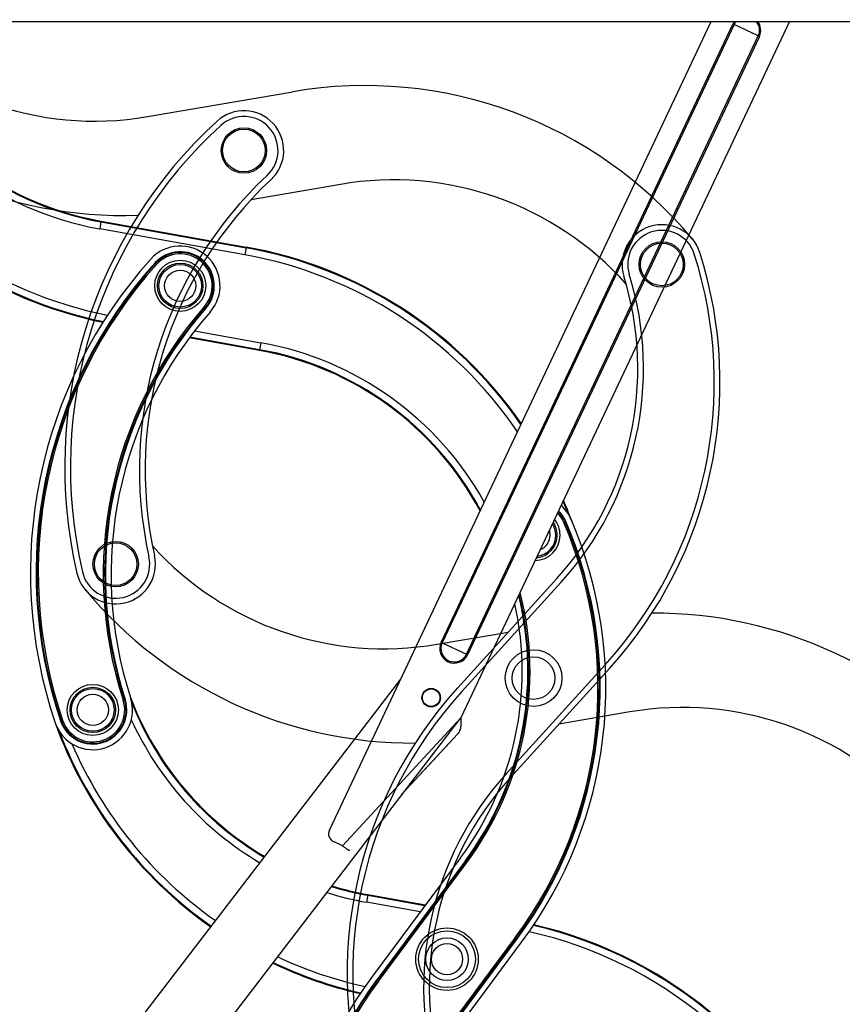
# Model space of a CAD drawing. Header units: inches. Extents: x 0 to 77643, y -44170 to 0.
# Tile 523 of 546: x 76590.87 to 76594.59, y -39751.74 to -39747.28. Entities that reach past the tile are written whole.
import ezdxf
from ezdxf.lldxf.tags import DXFTag

# ---------------------------------------------------------------- set-up
doc = ezdxf.new("R2010")
doc.units = ezdxf.units.IN
doc.header["$MEASUREMENT"] = 0
doc.layers.get('0').update_dxf_attribs({"lineweight": 0})
doc.layers.add('FAKRO LOFT LADDERS', color=7, linetype='Continuous')
tags = doc.linetypes.add('HIDDEN2', pattern=[4.7625, 3.175, -1.5875]).pattern_tags.tags
tags[6:7] = [DXFTag(74, 4), DXFTag(75, 0), DXFTag(340, '0'), DXFTag(46, 0.0), DXFTag(50, 0.0), DXFTag(44, 0.0), DXFTag(45, 0.0)]
tags[4:5] = [DXFTag(74, 4), DXFTag(75, 0), DXFTag(340, '0'), DXFTag(46, 0.0), DXFTag(50, 0.0), DXFTag(44, 0.0), DXFTag(45, 0.0)]

# ---------------------------------------------------------------- blocks, each defined once
blk = doc.blocks.new('A$C1F246084')
at = {"layer": 'FAKRO LOFT LADDERS', "color": 7, "linetype": 'Continuous'}
for p, q in [((61.702, 408.519), (239.302, 408.519)), ((111.564, 365.803), (131.718, 408.519)), ((117.469, 375.725), (132.878, 408.386)), ((132.932, 408.361), (117.523, 375.7)), ((135.864, 408.519), (118.508, 371.732)), ((132.932, 408.361), (132.878, 408.386)), ((134.215, 407.755), (132.932, 408.361)), ((118.806, 375.095), (134.215, 407.755)), ((134.215, 407.755), (134.269, 407.73)), ((134.269, 407.73), (118.859, 375.07)), ((99.502, 397.935), (99.436, 397.566)), ((99.509, 397.974), (99.502, 397.935)), ((99.502, 397.935), (107.166, 396.564)), ((99.509, 397.974), (107.173, 396.603)), ((107.1, 396.195), (99.436, 397.566)), ((107.166, 396.564), (107.1, 396.195)), ((107.173, 396.603), (107.166, 396.564)), ((102.381, 395.737), (102.351, 395.764)), ((102.381, 395.737), (102.436, 395.687)), ((104.955, 393.447), (105.011, 393.397)), ((105.011, 393.397), (105.041, 393.371)), ((104.445, 392.179), (107.942, 391.554)), ((107.87, 391.146), (104.164, 391.808)), ((107.877, 391.185), (104.19, 391.844)), ((107.87, 391.146), (107.877, 391.185)), ((107.942, 391.554), (107.877, 391.185)), ((123.944, 382.062), (124.013, 382.091)), ((124.049, 382.107), (124.013, 382.091)), ((117.469, 375.725), (117.523, 375.7)), ((117.523, 375.7), (118.806, 375.095)), ((118.859, 375.07), (118.806, 375.095)), ((83.354, 332.068), (115.33, 373.785)), ((100.672, 372.678), (100.744, 372.701)), ((100.744, 372.701), (100.781, 372.713)), ((118.428, 371.663), (85.133, 328.225)), ((97.402, 371.592), (97.365, 371.58)), ((97.402, 371.592), (97.473, 371.616)), ((112.261, 364.976), (118.508, 371.732)), ((115.38, 367.686), (118.335, 370.882)), ((118.335, 370.882), (117.045, 369.486)), ((115.38, 367.686), (117.045, 369.486)), ((112.261, 364.976), (111.779, 365.204)), ((118.485, 364.341), (113.838, 358.095)), ((118.726, 364.162), (114.079, 357.916)), ((118.758, 364.138), (114.11, 357.892)), ((114.171, 357.848), (118.818, 364.093)), ((118.726, 364.162), (118.758, 364.138)), ((118.758, 364.138), (118.818, 364.093)), ((113.589, 362.365), (113.523, 361.997)), ((116.363, 361.489), (113.523, 361.997)), ((113.596, 362.405), (113.589, 362.365)), ((113.589, 362.365), (116.613, 361.825)), ((113.596, 362.405), (116.64, 361.86)), ((121.382, 360.133), (116.735, 353.888)), ((116.795, 353.843), (121.442, 360.089)), ((116.826, 353.819), (121.473, 360.065)), ((121.382, 360.133), (121.442, 360.089)), ((121.473, 360.065), (121.442, 360.089)), ((117.067, 353.64), (121.714, 359.886)), ((114.079, 357.916), (114.11, 357.892)), ((114.11, 357.892), (114.171, 357.848))]:
    blk.add_line(p, q, dxfattribs=at)
at = {"layer": 'FAKRO LOFT LADDERS', "color": 7, "linetype": 'HIDDEN2'}
for p, q in [((101.96, 403.494), (109.632, 404.812)), ((112.143, 399.916), (107.426, 399.106)), ((123.571, 379.093), (118.339, 373.328)), ((123.793, 378.891), (118.561, 373.127)), ((117.253, 375.626), (121.01, 376.271)), ((120.897, 368.783), (126.13, 374.547)), ((121.12, 368.581), (126.352, 374.345)), ((127.437, 372.048), (123.681, 371.403))]:
    blk.add_line(p, q, dxfattribs=at)
for centre, radius in [((107.052, 401.705), 1.2), ((107.052, 401.705), 1.125), ((129.12, 395.686), 1.2), ((129.12, 395.686), 1.125), ((100.277, 379.857), 1.2), ((100.277, 379.857), 1.125), ((122.345, 373.837), 1.5), ((122.345, 373.837), 1.125)]:
    blk.add_circle(centre, radius, dxfattribs=at)
at = {"layer": 'FAKRO LOFT LADDERS', "color": 7, "linetype": 'Continuous'}
for centre, radius in [((103.689, 394.56), 1.35), ((103.689, 394.56), 1.2), ((103.689, 394.56), 1.125), ((103.689, 394.56), 0.825), ((99.07, 372.156), 1.35), ((99.07, 372.156), 1.2), ((99.07, 372.156), 1.125), ((99.07, 372.156), 0.825), ((116.94, 372.803), 0.488), ((116.94, 372.803), 0.465), ((117.776, 358.991), 1.65), ((117.776, 358.991), 1.5), ((117.776, 358.991), 1.125), ((117.776, 358.991), 0.825)]:
    blk.add_circle(centre, radius, dxfattribs=at)
at = {"layer": 'FAKRO LOFT LADDERS', "color": 7, "linetype": 'HIDDEN2'}
for centre, radius, start, end in [((99.167, 419.757), 16.5, 220.3047, 279.7425), ((100.663, 420.774), 22.5, 219.7672, 272.0364), ((113.44, 382.636), 22.5, 39.7672, 99.7425), ((107.052, 401.705), 2.1, 313.0938, 132.4429), ((122.337, 384.991), 24.75, 132.4429, 193.1013), ((107.052, 401.705), 1.8, 313.0938, 132.4429), ((122.337, 384.991), 24.45, 132.4429, 193.1013), ((122.833, 384.837), 21.3, 133.0938, 192.4504), ((122.833, 384.837), 21, 133.0938, 192.4504), ((114.936, 383.654), 16.5, 41.7987, 99.7425), ((129.12, 395.686), 2.1, 17.7474, 197.2099), ((129.12, 395.686), 1.8, 17.7474, 197.2099), ((109.691, 389.467), 22.5, 317.7721, 17.7474), ((109.691, 389.467), 22.2, 317.7721, 17.7474), ((111.353, 390.182), 16.5, 317.7721, 17.2099), ((111.353, 390.182), 16.8, 317.7721, 17.2099), ((114.461, 391.888), 16.5, 222.1085, 279.7425), ((100.277, 379.857), 2.1, 193.1013, 12.4504), ((100.277, 379.857), 1.8, 193.1013, 12.4504), ((115.957, 392.906), 22.5, 219.7672, 270.3488), ((128.734, 354.768), 22.5, 39.7672, 90.3488), ((134.999, 358.207), 22.5, 137.7721, 197.7474), ((134.999, 358.207), 22.2, 137.7721, 197.7474), ((130.229, 355.786), 16.5, 41.7987, 99.7425), ((133.338, 357.491), 16.8, 137.7721, 197.2099), ((133.338, 357.491), 16.5, 137.7721, 197.2099)]:
    blk.add_arc(centre, radius, start, end, dxfattribs=at)
at = {"layer": 'FAKRO LOFT LADDERS', "color": 7, "linetype": 'Continuous'}
for centre, radius, start, end in [((133.573, 408.058), 0.769, 143.143, 154.7419), ((133.573, 408.058), 0.709, 139.4731, 154.7419), ((133.573, 408.058), 0.709, 334.7419, 40.5269), ((133.573, 408.058), 0.769, 334.7419, 36.857), ((102.413, 414.216), 16.54, 204.3669, 259.8627), ((102.413, 414.216), 16.5, 204.2777, 259.8627), ((102.413, 414.216), 16.915, 205.1839, 259.8627), ((104.166, 414.665), 22.085, 211.8767, 258.7188), ((104.166, 414.665), 22.46, 214.1304, 258.3412), ((104.166, 414.665), 22.5, 214.3537, 258.303), ((103.689, 394.56), 2.1, 318.67, 138.0191), ((103.689, 394.56), 1.8, 318.67, 138.0191), ((103.689, 394.56), 1.76, 318.67, 138.0191), ((103.213, 374.455), 22.46, 34.6985, 79.8627), ((103.213, 374.455), 22.5, 34.7571, 79.8627), ((120.527, 379.409), 24.75, 138.0191, 198.6775), ((103.689, 394.56), 1.685, 318.67, 138.0191), ((103.213, 374.455), 22.085, 34.1346, 79.8627), ((120.527, 379.409), 24.45, 138.0191, 198.6775), ((120.527, 379.409), 24.41, 138.0191, 198.6775), ((120.527, 379.409), 24.335, 138.0191, 198.6775), ((121.036, 379.305), 21.415, 138.67, 198.0266), ((121.036, 379.305), 21.34, 138.67, 198.0266), ((121.036, 379.305), 21.3, 138.67, 198.0266), ((121.036, 379.305), 21, 138.67, 198.0266), ((104.965, 374.903), 16.5, 28.0843, 79.8627), ((104.965, 374.903), 16.54, 28.1867, 79.8627), ((104.965, 374.903), 16.915, 29.1224, 79.8627), ((122.396, 381.394), 2.1, 23.3236, 47.9543), ((103.213, 374.455), 22.46, 20.9758, 22.8585), ((103.213, 374.455), 22.5, 20.0478, 22.9492), ((122.396, 381.394), 1.685, 23.3236, 43.6505), ((122.396, 381.394), 1.76, 23.3236, 44.5885), ((122.396, 381.394), 1.8, 23.3236, 45.0479), ((103.663, 373.317), 22.085, 323.3483, 23.3236), ((103.663, 373.317), 22.16, 323.3483, 23.3236), ((103.663, 373.317), 22.2, 323.3483, 23.3236), ((103.663, 373.317), 22.5, 323.3483, 23.3236), ((122.396, 381.394), 1.125, 0, 32.1167), ((122.396, 381.394), 1.2, 0, 34.381), ((122.396, 381.394), 1.35, 0, 38.0442), ((122.396, 381.394), 1.35, 271.4397, 0), ((122.396, 381.394), 1.2, 275.1029, 0), ((122.396, 381.394), 1.125, 277.3672, 0), ((122.396, 381.394), 0.825, 292.0655, 0), ((122.396, 381.394), 0.825, 0, 17.4184), ((105.248, 374.191), 16.8, 323.3483, 13.8204), ((105.248, 374.191), 16.84, 323.3483, 13.9851), ((105.248, 374.191), 16.915, 323.3483, 14.2949), ((105.248, 374.191), 16.5, 323.3483, 12.5184), ((118.164, 375.398), 0.769, 154.7419, 334.7419), ((118.164, 375.398), 0.709, 154.7419, 334.7419), ((99.07, 372.156), 2.1, 198.6775, 18.0266), ((99.07, 372.156), 1.8, 198.6775, 18.0266), ((99.07, 372.156), 1.76, 198.6775, 18.0266), ((99.07, 372.156), 1.685, 198.6775, 18.0266), ((116.5, 378.647), 16.5, 200.5766, 239.5941), ((116.5, 378.647), 16.54, 201.7532, 239.577), ((118.253, 379.096), 22.5, 199.8874, 234.85), ((116.5, 378.647), 16.915, 204.4721, 239.4201), ((118.253, 379.096), 22.46, 200.9758, 234.8541), ((118.253, 379.096), 22.085, 203.2691, 234.8936), ((111.971, 365.611), 0.45, 154.7419, 244.7419), ((116.5, 378.647), 16.915, 252.5086, 259.8627), ((116.5, 378.647), 16.54, 252.9813, 259.8627), ((116.5, 378.647), 16.5, 253.0328, 259.8627), ((117.299, 338.886), 22.085, 23.2691, 77.4093), ((117.299, 338.886), 22.46, 20.9758, 77.0273), ((117.299, 338.886), 22.5, 20.0478, 76.9887), ((118.253, 379.096), 22.085, 244.7131, 257.4093), ((118.253, 379.096), 22.5, 244.4853, 256.9887), ((118.253, 379.096), 22.46, 244.5067, 257.0273), ((131.889, 344.664), 22.5, 143.3483, 203.3236), ((131.889, 344.664), 22.2, 143.3483, 203.3236), ((131.889, 344.664), 22.16, 143.3483, 203.3236), ((131.889, 344.664), 22.085, 143.3483, 203.3236)]:
    blk.add_arc(centre, radius, start, end, dxfattribs=at)
for points in [[(118.508, 371.732), (118.509, 371.646), (118.511, 371.561), (118.507, 371.396), (118.501, 371.317), (118.479, 371.17), (118.461, 371.102), (118.411, 370.981), (118.377, 370.927), (118.335, 370.882)], [(118.508, 371.732), (118.509, 371.646), (118.511, 371.561), (118.507, 371.396), (118.501, 371.317), (118.479, 371.17), (118.461, 371.102), (118.411, 370.981), (118.377, 370.927), (118.335, 370.882)], [(112.642, 364.725), (112.638, 364.72), (112.625, 364.724), (112.584, 364.745), (112.555, 364.763), (112.485, 364.811), (112.445, 364.84), (112.356, 364.905), (112.309, 364.941), (112.261, 364.976)]]:
    blk.add_open_spline(points, degree=3, knots=[0, 0, 0, 0, 0.25, 0.25, 0.5, 0.5, 0.75, 0.75, 1, 1, 1, 1], dxfattribs=at)

msp = doc.modelspace()

# ---------------------------------------------------------------- block references
at = {"xscale": 0.08579999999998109, "yscale": 0.08579999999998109, "zscale": 0.08579999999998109}
msp.add_blockref('A$C1F246084', (76582.69603, -39782.34079), dxfattribs=at)

doc.saveas('drawing.dxf')
